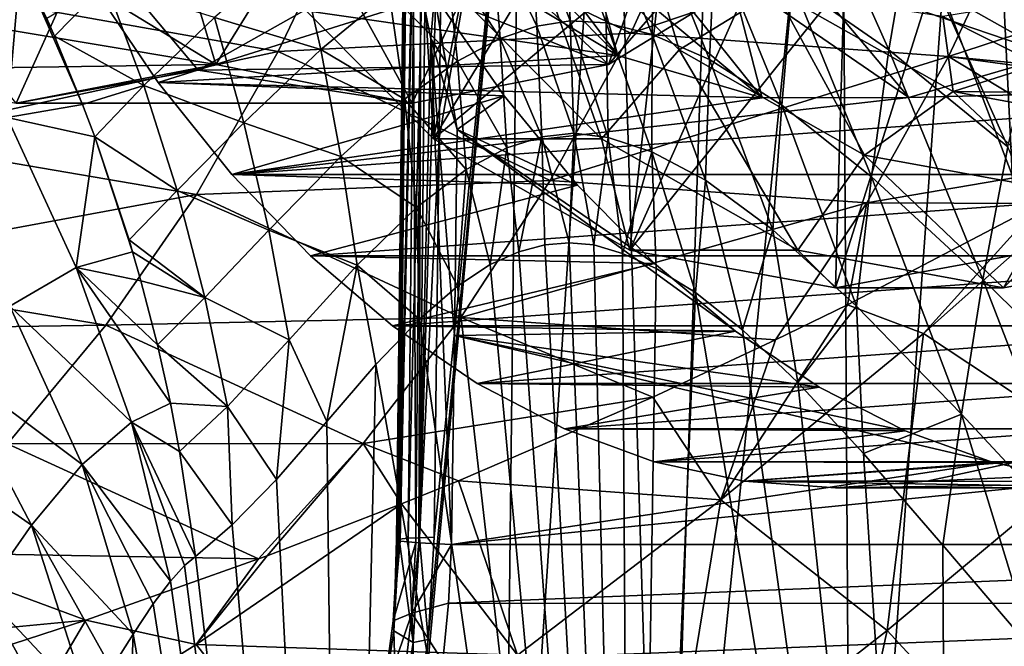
# Model space of a CAD drawing. Header units: metres. Extents: x -62 to 300, y -109 to 109.
# Tile 458 of 656: x -9.3 to -4.5, y 66.15 to 69.21. Entities that reach past the tile are written whole.
import ezdxf

# ---------------------------------------------------------------- set-up
doc = ezdxf.new("R2010")
doc.units = ezdxf.units.M
doc.layers.add('solid_500635', color=7, linetype='CONTINUOUS')

msp = doc.modelspace()

# ---------------------------------------------------------------- linework, layer by layer
at = {"layer": 'solid_500635'}
for points in [[(-5.29805, 71.743408, 6.292286), (-4.624803, 71.799828, 6.801691), (-5.245462, 63.182438, 6.577601)], [(-4.624803, 71.799828, 6.801691), (-4.206534, 63.182438, 7.28593), (-5.245462, 63.182438, 6.577601)], [(-4.624803, 71.799828, 6.801691), (-3.907289, 71.703667, 7.238971), (-4.206534, 63.182438, 7.28593)], [(-5.29805, 71.743408, 6.292286), (-5.245462, 63.182438, 6.577601), (-6.167215, 63.182438, 5.722339)], [(-5.897615, 71.549835, 5.737337), (-5.29805, 71.743408, 6.292286), (-6.167215, 63.182438, 5.722339)], [(-6.416471, 71.258446, 5.156155), (-5.897615, 71.549835, 5.737337), (-6.167215, 63.182438, 5.722339)], [(-6.416471, 71.258446, 5.156155), (-6.167215, 63.182438, 5.722339), (-6.951202, 63.182438, 4.73925)], [(-6.860651, 70.905891, 4.5567), (-6.416471, 71.258446, 5.156155), (-6.951202, 63.182438, 4.73925)], [(-6.860651, 70.905891, 4.5567), (-7.579912, 63.182438, 3.650293), (-7.310669, 66.186295, 3.985865)], [(-6.860651, 70.905891, 4.5567), (-6.951202, 63.182438, 4.73925), (-7.579912, 63.182438, 3.650293)], [(-6.860651, 70.905891, 4.5567), (-7.310669, 66.186295, 3.985865), (-7.280243, 66.684723, 4.016021)], [(-6.860651, 70.905891, 4.5567), (-7.280243, 66.684723, 4.016021), (-7.255852, 68.629829, 3.973968)], [(-6.860651, 70.905891, 4.5567), (-7.255852, 68.629829, 3.973968), (-7.237406, 70.518959, 3.942106)], [(-7.352683, 66.682556, 3.865525), (-7.237406, 70.518959, 3.942106), (-7.255852, 68.629829, 3.973968)], [(-7.314397, 70.409561, 3.781977), (-7.237406, 70.518959, 3.942106), (-7.352683, 66.682556, 3.865525)], [(-7.314397, 70.409561, 3.781977), (-7.352683, 66.682556, 3.865525), (-7.408041, 66.67997, 3.707642)], [(-7.372371, 70.280251, 3.611537), (-7.314397, 70.409561, 3.781977), (-7.408041, 66.67997, 3.707642)], [(-7.372371, 70.280251, 3.611537), (-7.408041, 66.67997, 3.707642), (-7.451977, 66.676201, 3.50316)], [(-7.41018, 70.133095, 3.431417), (-7.372371, 70.280251, 3.611537), (-7.451977, 66.676201, 3.50316)], [(-4.111558, 69.171196, 3.693), (-4.475978, 69.947578, 4.648912), (-4.810318, 70.281776, 4.690933)], [(-4.111558, 69.171196, 3.693), (-4.810318, 70.281776, 4.690933), (-4.198354, 69.317352, 3.497489)], [(-8.711362, 70.216606, -2.52917), (-9.254928, 69.542732, -2.507813), (-8.345682, 68.988037, -3.80635)], [(-7.892964, 69.71833, -3.697963), (-8.711362, 70.216606, -2.52917), (-8.345682, 68.988037, -3.80635)], [(-5.356084, 70.216621, -7.321004), (-6.43119, 68.988037, -6.540527), (-5.521945, 69.542732, -7.839065)], [(-5.356084, 70.216621, -7.321004), (-6.174502, 69.718323, -6.152181), (-6.43119, 68.988037, -6.540527)], [(-7.41018, 70.133095, 3.431417), (-7.451977, 66.676201, 3.50316), (-7.464485, 66.673683, 3.378667)], [(-7.425342, 69.973, 3.24612), (-7.41018, 70.133095, 3.431417), (-7.464485, 66.673683, 3.378667)], [(-6.909745, 69.887306, 0.84944), (-6.086613, 69.058762, -0.326114), (-6.408108, 70.142883, 0.974005)], [(-6.086613, 69.058762, -0.326114), (-5.617783, 69.347359, -0.154697), (-6.408108, 70.142883, 0.974005)], [(-7.284163, 68.626221, -0.929542), (-8.156463, 69.504257, 0.316231), (-7.000239, 70.072693, -1.24434)], [(-7.284163, 68.626221, -0.929542), (-7.000239, 70.072693, -1.24434), (-6.588937, 69.776062, -1.831741)], [(-7.425342, 69.973, 3.24612), (-7.464485, 66.673683, 3.378667), (-7.458087, 66.668129, 3.127522)], [(-7.41653, 69.803604, 3.058408), (-7.425342, 69.973, 3.24612), (-7.458087, 66.668129, 3.127522)], [(-5.466611, 69.961639, 10.318148), (-5.533273, 69.385628, 10.230018), (-5.063975, 69.060135, 10.488681)], [(-4.961458, 69.658775, 10.598411), (-5.466611, 69.961639, 10.318148), (-5.063975, 69.060135, 10.488681)], [(-7.684914, 69.794884, -15.978108), (-5.973421, 69.901672, -15.749269), (-6.322679, 69.140564, -15.352844)], [(-6.909745, 69.887306, 0.84944), (-7.337307, 69.50425, 0.889803), (-6.464998, 68.626205, -0.355983)], [(-6.909745, 69.887306, 0.84944), (-6.464998, 68.626205, -0.355983), (-6.086613, 69.058762, -0.326114)], [(-4.418908, 69.778252, -15.250735), (-6.322679, 69.140564, -15.352844), (-5.973421, 69.901672, -15.749269)], [(-7.188934, 69.842018, -2.155178), (-7.058046, 69.435966, -1.25247), (-6.385259, 69.031563, -2.213309)], [(-7.188934, 69.842018, -2.155178), (-6.385259, 69.031563, -2.213309), (-6.861228, 69.661209, -2.623184)], [(-9.621452, 69.332695, -15.814077), (-7.684914, 69.794884, -15.978108), (-8.041231, 69.050667, -15.554254)], [(-8.041231, 69.050667, -15.554254), (-7.684914, 69.794884, -15.978108), (-6.322679, 69.140564, -15.352844)], [(-7.41653, 69.803604, 3.058408), (-7.458087, 66.668129, 3.127522), (-7.446763, 66.666176, 3.045381)], [(-7.41653, 69.803604, 3.058408), (-7.446763, 66.666176, 3.045381), (-7.383004, 69.626717, 2.868764)], [(-7.284163, 68.626221, -0.929542), (-6.588937, 69.776062, -1.831741), (-6.162006, 69.562042, -2.441461)], [(-4.418908, 69.778252, -15.250735), (-4.773549, 69.026291, -14.871516), (-6.322679, 69.140564, -15.352844)], [(-2.953279, 69.623169, -14.593543), (-4.773549, 69.026291, -14.871516), (-4.418908, 69.778252, -15.250735)], [(-7.892964, 69.71833, -3.697963), (-8.345682, 68.988037, -3.80635), (-7.388436, 68.800003, -5.173439)], [(-7.892964, 69.71833, -3.697963), (-7.388436, 68.800003, -5.173439), (-7.033733, 69.550003, -4.925073)], [(-6.174502, 69.718323, -6.152181), (-7.033733, 69.550003, -4.925073), (-6.43119, 68.988037, -6.540527)], [(-6.81021, 69.704124, 9.401365), (-6.998818, 69.636574, 9.262456), (-6.780468, 69.175262, 9.396757)], [(-6.638399, 69.738312, 9.524377), (-6.81021, 69.704124, 9.401365), (-6.617829, 69.200577, 9.512219)], [(-6.81021, 69.704124, 9.401365), (-6.780468, 69.175262, 9.396757), (-6.617829, 69.200577, 9.512219)], [(-6.452177, 69.739449, 9.653485), (-6.638399, 69.738312, 9.524377), (-6.442123, 69.190887, 9.633136)], [(-6.638399, 69.738312, 9.524377), (-6.617829, 69.200577, 9.512219), (-6.442123, 69.190887, 9.633136)], [(-6.452177, 69.739449, 9.653485), (-6.442123, 69.190887, 9.633136), (-6.217313, 69.134613, 9.782266)], [(-6.212012, 69.696106, 9.813669), (-6.452177, 69.739449, 9.653485), (-6.217313, 69.134613, 9.782266)], [(-6.212012, 69.696106, 9.813669), (-6.217313, 69.134613, 9.782266), (-5.938767, 69.011536, 9.958358)], [(-5.912905, 69.58857, 10.003502), (-6.212012, 69.696106, 9.813669), (-5.938767, 69.011536, 9.958358)], [(-6.861228, 69.661209, -2.623184), (-6.385259, 69.031563, -2.213309), (-6.524581, 69.530487, -3.103969)], [(-5.147432, 69.530762, -5.070753), (-4.263041, 69.031853, -5.244151), (-4.810817, 69.661613, -5.551486)], [(-4.961458, 69.658775, 10.598411), (-5.063975, 69.060135, 10.488681), (-4.48407, 68.586761, 10.776673)], [(-4.341578, 69.211792, 10.908468), (-4.961458, 69.658775, 10.598411), (-4.48407, 68.586761, 10.776673)], [(-4.810817, 69.661613, -5.551486), (-4.263041, 69.031853, -5.244151), (-3.590305, 69.43644, -6.204917)], [(-7.383004, 69.626717, 2.868764), (-7.446763, 66.666176, 3.045381), (-7.370628, 66.658867, 2.762185)], [(-7.345302, 69.36055, 2.7392), (-7.383004, 69.626717, 2.868764), (-7.370628, 66.658867, 2.762185)], [(-6.998818, 69.636574, 9.262456), (-7.222555, 69.521675, 9.09197), (-6.958257, 69.11454, 9.266889)], [(-6.998818, 69.636574, 9.262456), (-6.958257, 69.11454, 9.266889), (-6.780468, 69.175262, 9.396757)], [(-2.953279, 69.623169, -14.593543), (-3.319655, 68.88649, -14.229798), (-4.773549, 69.026291, -14.871516)], [(-9.317855, 68.800003, -6.524432), (-9.829824, 69.425003, -6.882917), (-8.96008, 69.594398, -8.12504)], [(-8.431572, 68.960899, -7.790168), (-9.317855, 68.800003, -6.524432), (-8.96008, 69.594398, -8.12504)], [(-8.431572, 68.960899, -7.790168), (-8.96008, 69.594398, -8.12504), (-7.576001, 69.442329, -9.012055)], [(-7.947887, 69.568199, 8.539393), (-8.351625, 69.216698, 8.174606), (-7.832748, 69.060791, 8.592247)], [(-7.947887, 69.568199, 8.539393), (-7.832748, 69.060791, 8.592247), (-7.499398, 69.336212, 8.871971)], [(-6.43119, 68.988037, -6.540527), (-7.033733, 69.550003, -4.925073), (-7.388436, 68.800003, -5.173439)], [(-6.326216, 68.083557, -2.297632), (-7.284163, 68.626221, -0.929542), (-6.162006, 69.562042, -2.441461)], [(-6.326216, 68.083557, -2.297632), (-6.162006, 69.562042, -2.441461), (-5.724769, 69.4328, -3.065901)], [(-5.912905, 69.58857, 10.003502), (-5.938767, 69.011536, 9.958358), (-5.585929, 68.789406, 10.168369)], [(-5.533273, 69.385628, 10.230018), (-5.912905, 69.58857, 10.003502), (-5.585929, 68.789406, 10.168369)], [(-4.322761, 68.083557, -5.158862), (-4.839168, 69.43277, -4.33067), (-4.402001, 69.561943, -4.955009)], [(-11.059677, 69.442307, -4.03685), (-8.345682, 68.988037, -3.80635), (-9.254928, 69.542732, -2.507813)], [(-7.337307, 69.50425, 0.889803), (-8.156463, 69.504257, 0.316231), (-7.284163, 68.626221, -0.929542)], [(-7.576001, 69.442329, -9.012055), (-5.521945, 69.542732, -7.839065), (-6.43119, 68.988037, -6.540527)], [(-7.222555, 69.521675, 9.09197), (-7.499398, 69.336212, 8.871971), (-7.167713, 69.003792, 9.108517)], [(-6.464998, 68.626205, -0.355983), (-7.337307, 69.50425, 0.889803), (-7.284163, 68.626221, -0.929542)], [(-7.222555, 69.521675, 9.09197), (-7.167713, 69.003792, 9.108517), (-6.958257, 69.11454, 9.266889)], [(-6.524581, 69.530487, -3.103969), (-6.385259, 69.031563, -2.213309), (-5.681117, 68.826363, -3.218928)], [(-6.524581, 69.530487, -3.103969), (-5.681117, 68.826363, -3.218928), (-6.181675, 69.451393, -3.593702)], [(-5.490316, 69.451538, -4.58107), (-4.263041, 69.031853, -5.244151), (-5.147432, 69.530762, -5.070753)], [(-9.296726, 69.484818, 7.372569), (-9.759213, 69.434807, 6.935879), (-9.361567, 68.730034, 7.179164)], [(-9.296726, 69.484818, 7.372569), (-9.361567, 68.730034, 7.179164), (-8.994493, 68.79287, 7.543365)], [(-9.131077, 69.125412, 7.463567), (-9.296726, 69.484818, 7.372569), (-8.994493, 68.79287, 7.543365)], [(-9.131077, 69.125412, 7.463567), (-9.16934, 69.212242, 7.442046), (-9.296726, 69.484818, 7.372569)], [(-11.059677, 69.442307, -4.03685), (-10.204111, 68.960892, -5.25872), (-8.345682, 68.988037, -3.80635)], [(-6.385259, 69.031563, -2.213309), (-7.058046, 69.435966, -1.25247), (-8.966505, 69.403687, 1.473092)], [(-8.431572, 68.960899, -7.790168), (-7.576001, 69.442329, -9.012055), (-6.43119, 68.988037, -6.540527)], [(-6.326216, 68.083557, -2.297632), (-5.724769, 69.4328, -3.065901), (-5.281879, 69.389526, -3.698412)], [(-6.181675, 69.451393, -3.593702), (-5.681117, 68.826363, -3.218928), (-5.835992, 69.425003, -4.087398)], [(-5.835992, 69.425003, -4.087398), (-4.967148, 68.826462, -4.238582), (-5.490316, 69.451538, -4.58107)], [(-5.835992, 69.425003, -4.087398), (-5.681117, 68.826363, -3.218928), (-4.967148, 68.826462, -4.238582)], [(-5.490316, 69.451538, -4.58107), (-4.967148, 68.826462, -4.238582), (-4.263041, 69.031853, -5.244151)], [(-4.839168, 69.43277, -4.33067), (-5.324488, 67.900002, -3.728247), (-5.281879, 69.389526, -3.698412)], [(-4.322761, 68.083557, -5.158862), (-5.324488, 67.900002, -3.728247), (-4.839168, 69.43277, -4.33067)], [(-3.528159, 69.430176, 1.203151), (-4.800413, 69.22113, -0.336417), (-4.337029, 68.988274, -0.998196)], [(-8.88177, 69.382233, 7.733759), (-9.16934, 69.212242, 7.442046), (-9.131077, 69.125412, 7.463567)], [(-8.88177, 69.382233, 7.733759), (-9.131077, 69.125412, 7.463567), (-8.695321, 68.88501, 7.836963)], [(-8.626191, 68.900826, 0.987074), (-8.966505, 69.403687, 1.473092), (-7.278472, 69.323906, 2.549225)], [(-6.385259, 69.031563, -2.213309), (-8.966505, 69.403687, 1.473092), (-8.626191, 68.900826, 0.987074)], [(-8.88177, 69.382233, 7.733759), (-8.695321, 68.88501, 7.836963), (-8.351625, 69.216698, 8.174606)], [(-7.345302, 69.36055, 2.7392), (-7.370628, 66.658867, 2.762185), (-7.355751, 66.657814, 2.724296)], [(-7.296267, 69.112457, 2.616036), (-7.345302, 69.36055, 2.7392), (-7.355751, 66.657814, 2.724296)], [(-7.296267, 69.112457, 2.616036), (-7.278472, 69.323906, 2.549225), (-7.345302, 69.36055, 2.7392)], [(-5.324488, 67.900002, -3.728247), (-6.326216, 68.083557, -2.297632), (-5.281879, 69.389526, -3.698412)], [(-5.533273, 69.385628, 10.230018), (-5.585929, 68.789406, 10.168369), (-5.148861, 68.440575, 10.409016)], [(-5.063975, 69.060135, 10.488681), (-5.533273, 69.385628, 10.230018), (-5.148861, 68.440575, 10.409016)], [(-10.018836, 68.624413, -15.326862), (-9.621452, 69.332695, -15.814077), (-8.041231, 69.050667, -15.554254)], [(-8.626191, 68.900826, 0.987074), (-7.278472, 69.323906, 2.549225), (-6.939105, 68.835587, 2.064559)], [(-7.499398, 69.336212, 8.871971), (-7.832748, 69.060791, 8.592247), (-7.425338, 68.818825, 8.90532)], [(-7.499398, 69.336212, 8.871971), (-7.425338, 68.818825, 8.90532), (-7.167713, 69.003792, 9.108517)], [(-7.296267, 69.112457, 2.616036), (-7.225587, 69.001945, 2.473697), (-7.278472, 69.323906, 2.549225)], [(-7.168376, 68.670769, 2.391992), (-6.939105, 68.835587, 2.064559), (-7.278472, 69.323906, 2.549225)], [(-7.225587, 69.001945, 2.473697), (-7.168376, 68.670769, 2.391992), (-7.278472, 69.323906, 2.549225)], [(-6.086613, 69.058762, -0.326114), (-5.182662, 68.546692, -1.617091), (-5.617783, 69.347359, -0.154697)], [(-5.617783, 69.347359, -0.154697), (-4.749859, 68.855698, -1.394221), (-4.800413, 69.22113, -0.336417)], [(-5.182662, 68.546692, -1.617091), (-4.749859, 68.855698, -1.394221), (-5.617783, 69.347359, -0.154697)], [(-8.351625, 69.216698, 8.174606), (-8.695321, 68.88501, 7.836963), (-8.208307, 68.704567, 8.254445)], [(-8.351625, 69.216698, 8.174606), (-8.208307, 68.704567, 8.254445), (-7.832748, 69.060791, 8.592247)], [(-4.749859, 68.855698, -1.394221), (-4.337029, 68.988274, -0.998196), (-4.800413, 69.22113, -0.336417)], [(-6.780468, 69.175262, 9.396757), (-6.958257, 69.11454, 9.266889), (-6.756569, 68.63633, 9.40363)], [(-6.617829, 69.200577, 9.512219), (-6.780468, 69.175262, 9.396757), (-6.600238, 68.652771, 9.513868)], [(-6.780468, 69.175262, 9.396757), (-6.756569, 68.63633, 9.40363), (-6.600238, 68.652771, 9.513868)], [(-6.617829, 69.200577, 9.512219), (-6.600238, 68.652771, 9.513868), (-6.432092, 68.632248, 9.628971)], [(-6.442123, 69.190887, 9.633136), (-6.617829, 69.200577, 9.512219), (-6.432092, 68.632248, 9.628971)], [(-6.442123, 69.190887, 9.633136), (-6.432092, 68.632248, 9.628971), (-6.219576, 68.563042, 9.769521)], [(-6.217313, 69.134613, 9.782266), (-6.442123, 69.190887, 9.633136), (-6.219576, 68.563042, 9.769521)], [(-8.695321, 68.88501, 7.836963), (-9.131077, 69.125412, 7.463567), (-8.994493, 68.79287, 7.543365)], [(-8.041231, 69.050667, -15.554254), (-6.322679, 69.140564, -15.352844), (-6.714544, 68.422638, -14.914998)], [(-4.773549, 69.026291, -14.871516), (-6.714544, 68.422638, -14.914998), (-6.322679, 69.140564, -15.352844)], [(-6.217313, 69.134613, 9.782266), (-6.219576, 68.563042, 9.769521), (-5.9585, 68.424484, 9.934487)], [(-5.938767, 69.011536, 9.958358), (-6.217313, 69.134613, 9.782266), (-5.9585, 68.424484, 9.934487)], [(-7.296267, 69.112457, 2.616036), (-7.355751, 66.657814, 2.724296), (-7.195927, 66.648941, 2.431339)], [(-7.296267, 69.112457, 2.616036), (-7.195927, 66.648941, 2.431339), (-7.181247, 67.667412, 2.410373)], [(-7.296267, 69.112457, 2.616036), (-7.181247, 67.667412, 2.410373), (-7.168376, 68.670769, 2.391992)], [(-7.296267, 69.112457, 2.616036), (-7.168376, 68.670769, 2.391992), (-7.225587, 69.001945, 2.473697)], [(-6.958257, 69.11454, 9.266889), (-7.167713, 69.003792, 9.108517), (-6.926411, 68.582466, 9.280474)], [(-6.958257, 69.11454, 9.266889), (-6.926411, 68.582466, 9.280474), (-6.756569, 68.63633, 9.40363)], [(-10.018836, 68.624413, -15.326862), (-8.041231, 69.050667, -15.554254), (-8.439584, 68.354744, -15.088611)], [(-5.681117, 68.826363, -3.218928), (-6.385259, 69.031563, -2.213309), (-8.626191, 68.900826, 0.987074)], [(-8.439584, 68.354744, -15.088611), (-8.041231, 69.050667, -15.554254), (-6.714544, 68.422638, -14.914998)], [(-7.832748, 69.060791, 8.592247), (-8.208307, 68.704567, 8.254445), (-7.73511, 68.540276, 8.647406)], [(-7.832748, 69.060791, 8.592247), (-7.73511, 68.540276, 8.647406), (-7.425338, 68.818825, 8.90532)], [(-4.773549, 69.026291, -14.871516), (-5.171165, 68.314117, -14.453706), (-6.714544, 68.422638, -14.914998)], [(-6.086613, 69.058762, -0.326114), (-6.464998, 68.626205, -0.355983), (-5.507071, 68.083565, -1.724045)], [(-6.086613, 69.058762, -0.326114), (-5.507071, 68.083565, -1.724045), (-5.182662, 68.546692, -1.617091)], [(-3.941065, 68.523819, -14.199729), (-5.171165, 68.314117, -14.453706), (-4.773549, 69.026291, -14.871516)], [(-5.063975, 69.060135, 10.488681), (-5.148861, 68.440575, 10.409016), (-4.60526, 67.940132, 10.679147)], [(-4.48407, 68.586761, 10.776673), (-5.063975, 69.060135, 10.488681), (-4.60526, 67.940132, 10.679147)], [(-4.263041, 69.031853, -5.244151), (-4.967148, 68.826462, -4.238582), (-2.022785, 68.900826, -8.443567)], [(-3.395769, 68.840942, -14.227427), (-3.941065, 68.523819, -14.199729), (-4.773549, 69.026291, -14.871516)], [(-3.319655, 68.88649, -14.229798), (-3.395769, 68.840942, -14.227427), (-4.773549, 69.026291, -14.871516)], [(-10.204111, 68.960892, -5.25872), (-9.317855, 68.800003, -6.524432), (-8.345682, 68.988037, -3.80635)], [(-9.317855, 68.800003, -6.524432), (-7.388436, 68.800003, -5.173439), (-8.345682, 68.988037, -3.80635)], [(-8.431572, 68.960899, -7.790168), (-6.43119, 68.988037, -6.540527), (-7.388436, 68.800003, -5.173439)], [(-7.167713, 69.003792, 9.108517), (-7.425338, 68.818825, 8.90532), (-7.124537, 68.475922, 9.13188)], [(-7.167713, 69.003792, 9.108517), (-7.124537, 68.475922, 9.13188), (-6.926411, 68.582466, 9.280474)], [(-5.938767, 69.011536, 9.958358), (-5.9585, 68.424484, 9.934487), (-5.629334, 68.18322, 10.130897)], [(-5.585929, 68.789406, 10.168369), (-5.938767, 69.011536, 9.958358), (-5.629334, 68.18322, 10.130897)], [(-4.749859, 68.855698, -1.394221), (-3.861457, 68.847282, -1.677384), (-4.337029, 68.988274, -0.998196)], [(-8.431572, 68.960899, -7.790168), (-7.388436, 68.800003, -5.173439), (-9.317855, 68.800003, -6.524432)], [(-8.695321, 68.88501, 7.836963), (-8.994493, 68.79287, 7.543365), (-8.935274, 68.635757, 7.579669)], [(-8.695321, 68.88501, 7.836963), (-8.935274, 68.635757, 7.579669), (-8.53377, 68.374565, 7.937144)], [(-8.695321, 68.88501, 7.836963), (-8.53377, 68.374565, 7.937144), (-8.208307, 68.704567, 8.254445)], [(-8.266335, 68.452553, 0.473147), (-8.626191, 68.900826, 0.987074), (-6.939105, 68.835587, 2.064559)], [(-5.681117, 68.826363, -3.218928), (-8.626191, 68.900826, 0.987074), (-8.266335, 68.452553, 0.473147)], [(-2.022785, 68.900826, -8.443567), (-8.266335, 68.452553, 0.473147), (-2.382641, 68.452553, -7.92964)], [(-4.967148, 68.826462, -4.238582), (-8.266335, 68.452553, 0.473147), (-2.022785, 68.900826, -8.443567)], [(-8.266335, 68.452553, 0.473147), (-6.939105, 68.835587, 2.064559), (-6.582058, 68.400742, 1.554643)], [(-7.168376, 68.670769, 2.391992), (-6.582058, 68.400742, 1.554643), (-6.939105, 68.835587, 2.064559)], [(-5.182662, 68.546692, -1.617091), (-4.237398, 68.373474, -2.967067), (-4.749859, 68.855698, -1.394221)], [(-4.749859, 68.855698, -1.394221), (-3.842269, 68.689392, -2.690393), (-3.861457, 68.847282, -1.677384)], [(-4.237398, 68.373474, -2.967067), (-3.842269, 68.689392, -2.690393), (-4.749859, 68.855698, -1.394221)], [(-8.935274, 68.635757, 7.579669), (-8.994493, 68.79287, 7.543365), (-9.361567, 68.730034, 7.179164)], [(-4.967148, 68.826462, -4.238582), (-5.681117, 68.826363, -3.218928), (-8.266335, 68.452553, 0.473147)], [(-7.425338, 68.818825, 8.90532), (-7.73511, 68.540276, 8.647406), (-7.366086, 68.29158, 8.943153)], [(-7.425338, 68.818825, 8.90532), (-7.366086, 68.29158, 8.943153), (-7.124537, 68.475922, 9.13188)], [(-5.585929, 68.789406, 10.168369), (-5.629334, 68.18322, 10.130897), (-5.221294, 67.811165, 10.356914)], [(-5.148861, 68.440575, 10.409016), (-5.585929, 68.789406, 10.168369), (-5.221294, 67.811165, 10.356914)], [(-9.361567, 68.730034, 7.179164), (-9.349696, 67.811096, 7.071242), (-9.026545, 67.998436, 7.417195)], [(-8.935274, 68.635757, 7.579669), (-9.361567, 68.730034, 7.179164), (-9.026545, 67.998436, 7.417195)], [(-8.208307, 68.704567, 8.254445), (-8.53377, 68.374565, 7.937144), (-8.086577, 68.18029, 8.334082)], [(-8.208307, 68.704567, 8.254445), (-8.086577, 68.18029, 8.334082), (-7.73511, 68.540276, 8.647406)], [(-7.168376, 68.670769, 2.391992), (-7.181247, 67.667412, 2.410373), (-5.811868, 67.689049, 0.454697)], [(-7.168376, 68.670769, 2.391992), (-6.206816, 68.018951, 1.018741), (-6.582058, 68.400742, 1.554643)], [(-7.168376, 68.670769, 2.391992), (-5.811868, 67.689049, 0.454697), (-6.206816, 68.018951, 1.018741)], [(-6.600238, 68.652771, 9.513868), (-6.756569, 68.63633, 9.40363), (-6.622525, 68.118683, 9.503726)], [(-6.600238, 68.652771, 9.513868), (-6.622525, 68.118683, 9.503726), (-6.501618, 68.109116, 9.587082)], [(-6.432092, 68.632248, 9.628971), (-6.600238, 68.652771, 9.513868), (-6.501618, 68.109116, 9.587082)], [(-10.018836, 68.624413, -15.326862), (-8.439584, 68.354744, -15.088611), (-10.463777, 67.981903, -14.802925)], [(-8.935274, 68.635757, 7.579669), (-9.026545, 67.998436, 7.417195), (-8.750525, 68.075554, 7.702198)], [(-8.768019, 68.1343, 7.689841), (-8.935274, 68.635757, 7.579669), (-8.750525, 68.075554, 7.702198)], [(-8.53377, 68.374565, 7.937144), (-8.935274, 68.635757, 7.579669), (-8.768019, 68.1343, 7.689841)], [(-7.352683, 66.682556, 3.865525), (-7.255852, 68.629829, 3.973968), (-7.280243, 66.684723, 4.016021)], [(-6.464998, 68.626205, -0.355983), (-7.284163, 68.626221, -0.929542), (-6.326216, 68.083557, -2.297632)], [(-6.756569, 68.63633, 9.40363), (-6.926411, 68.582466, 9.280474), (-6.867696, 68.075493, 9.329196)], [(-6.756569, 68.63633, 9.40363), (-6.867696, 68.075493, 9.329196), (-6.740637, 68.109756, 9.420546)], [(-6.756569, 68.63633, 9.40363), (-6.740637, 68.109756, 9.420546), (-6.622525, 68.118683, 9.503726)], [(-6.432092, 68.632248, 9.628971), (-6.501618, 68.109116, 9.587082), (-6.362245, 68.067024, 9.681168)], [(-5.507071, 68.083565, -1.724045), (-6.464998, 68.626205, -0.355983), (-6.326216, 68.083557, -2.297632)], [(-6.219576, 68.563042, 9.769521), (-6.432092, 68.632248, 9.628971), (-6.362245, 68.067024, 9.681168)], [(-6.926411, 68.582466, 9.280474), (-7.124537, 68.475922, 9.13188), (-7.007033, 68.013771, 9.226598)], [(-6.926411, 68.582466, 9.280474), (-7.007033, 68.013771, 9.226598), (-6.867696, 68.075493, 9.329196)], [(-6.219576, 68.563042, 9.769521), (-6.362245, 68.067024, 9.681168), (-6.198453, 67.993736, 9.788637)], [(-6.219576, 68.563042, 9.769521), (-6.198453, 67.993736, 9.788637), (-6.005927, 67.876389, 9.910796)], [(-5.9585, 68.424484, 9.934487), (-6.219576, 68.563042, 9.769521), (-6.005927, 67.876389, 9.910796)], [(-5.182662, 68.546692, -1.617091), (-5.507071, 68.083565, -1.724045), (-4.505336, 67.900002, -3.15467)], [(-5.182662, 68.546692, -1.617091), (-4.505336, 67.900002, -3.15467), (-4.237398, 68.373474, -2.967067)], [(-4.48407, 68.586761, 10.776673), (-4.60526, 67.940132, 10.679147), (-3.958698, 67.308769, 10.959687)], [(-7.73511, 68.540276, 8.647406), (-8.086577, 68.18029, 8.334082), (-7.655778, 68.010124, 8.704678)], [(-7.73511, 68.540276, 8.647406), (-7.655778, 68.010124, 8.704678), (-7.366086, 68.29158, 8.943153)], [(-3.941065, 68.523819, -14.199729), (-4.323646, 68.310287, -14.168866), (-5.171165, 68.314117, -14.453706)], [(-4.895902, 67.677277, -13.829997), (-4.323646, 68.310287, -14.168866), (-3.941065, 68.523819, -14.199729)], [(-4.895902, 67.677277, -13.829997), (-3.941065, 68.523819, -14.199729), (-4.026338, 67.102127, -13.202159)], [(-7.883883, 68.055847, -0.073053), (-8.266335, 68.452553, 0.473147), (-6.582058, 68.400742, 1.554643)], [(-2.382641, 68.452553, -7.92964), (-8.266335, 68.452553, 0.473147), (-7.883883, 68.055847, -0.073053)], [(-2.382641, 68.452553, -7.92964), (-7.883883, 68.055847, -0.073053), (-2.765094, 68.055847, -7.38344)], [(-7.124537, 68.475922, 9.13188), (-7.366086, 68.29158, 8.943153), (-7.166256, 67.907837, 9.10629)], [(-7.124537, 68.475922, 9.13188), (-7.166256, 67.907837, 9.10629), (-7.007033, 68.013771, 9.226598)], [(-8.439584, 68.354744, -15.088611), (-6.714544, 68.422638, -14.914998), (-7.150749, 67.755821, -14.441907)], [(-7.883883, 68.055847, -0.073053), (-6.582058, 68.400742, 1.554643), (-6.206816, 68.018951, 1.018741)], [(-5.171165, 68.314117, -14.453706), (-7.150749, 67.755821, -14.441907), (-6.714544, 68.422638, -14.914998)], [(-5.9585, 68.424484, 9.934487), (-6.005927, 67.876389, 9.910796), (-5.778294, 67.694954, 10.049664)], [(-5.629334, 68.18322, 10.130897), (-5.9585, 68.424484, 9.934487), (-5.778294, 67.694954, 10.049664)], [(-5.148861, 68.440575, 10.409016), (-5.221294, 67.811165, 10.356914), (-4.710645, 67.283775, 10.613259)], [(-4.60526, 67.940132, 10.679147), (-5.148861, 68.440575, 10.409016), (-4.710645, 67.283775, 10.613259)], [(-8.881222, 67.718361, -14.590414), (-10.463777, 67.981903, -14.802925), (-8.439584, 68.354744, -15.088611)], [(-8.881222, 67.718361, -14.590414), (-8.439584, 68.354744, -15.088611), (-7.150749, 67.755821, -14.441907)], [(-8.53377, 68.374565, 7.937144), (-8.768019, 68.1343, 7.689841), (-8.397831, 67.852943, 8.034293)], [(-8.53377, 68.374565, 7.937144), (-8.397831, 67.852943, 8.034293), (-8.086577, 68.18029, 8.334082)], [(-4.237398, 68.373474, -2.967067), (-4.505336, 67.900002, -3.15467), (-3.503602, 68.083565, -4.585296)], [(-5.171165, 68.314117, -14.453706), (-5.61635, 67.646156, -14.001331), (-7.150749, 67.755821, -14.441907)], [(-5.265729, 67.817764, -14.056275), (-5.61635, 67.646156, -14.001331), (-5.171165, 68.314117, -14.453706)], [(-4.323646, 68.310287, -14.168866), (-5.265729, 67.817764, -14.056275), (-5.171165, 68.314117, -14.453706)], [(-4.895902, 67.677277, -13.829997), (-5.265729, 67.817764, -14.056275), (-4.323646, 68.310287, -14.168866)], [(-7.366086, 68.29158, 8.943153), (-7.655778, 68.010124, 8.704678), (-7.351802, 67.747322, 8.961554)], [(-7.366086, 68.29158, 8.943153), (-7.351802, 67.747322, 8.961554), (-7.166256, 67.907837, 9.10629)], [(-8.086577, 68.18029, 8.334082), (-8.397831, 67.852943, 8.034293), (-7.987098, 67.64669, 8.413307)], [(-8.086577, 68.18029, 8.334082), (-7.987098, 67.64669, 8.413307), (-7.655778, 68.010124, 8.704678)], [(-5.629334, 68.18322, 10.130897), (-5.778294, 67.694954, 10.049664), (-5.507585, 67.438461, 10.206893)], [(-5.221294, 67.811165, 10.356914), (-5.629334, 68.18322, 10.130897), (-5.507585, 67.438461, 10.206893)], [(-8.397831, 67.852943, 8.034293), (-8.768019, 68.1343, 7.689841), (-8.750525, 68.075554, 7.702198)], [(-6.315793, 60.500088, 9.981334), (-6.740637, 68.109756, 9.420546), (-6.867696, 68.075493, 9.329196)], [(-6.315793, 60.500088, 9.981334), (-6.622525, 68.118683, 9.503726), (-6.740637, 68.109756, 9.420546)], [(-6.315793, 60.500088, 9.981334), (-6.501618, 68.109116, 9.587082), (-6.622525, 68.118683, 9.503726)], [(-8.709922, 67.933243, 7.73167), (-8.750525, 68.075554, 7.702198), (-9.026545, 67.998436, 7.417195)], [(-8.397831, 67.852943, 8.034293), (-8.750525, 68.075554, 7.702198), (-8.709922, 67.933243, 7.73167)], [(-6.315793, 60.500088, 9.981334), (-6.867696, 68.075493, 9.329196), (-7.007033, 68.013771, 9.226598)], [(-6.315793, 60.500088, 9.981334), (-6.362245, 68.067024, 9.681168), (-6.501618, 68.109116, 9.587082)], [(-6.315793, 60.500088, 9.981334), (-6.198453, 67.993736, 9.788637), (-6.362245, 68.067024, 9.681168)], [(-5.507071, 68.083565, -1.724045), (-6.326216, 68.083557, -2.297632), (-5.324488, 67.900002, -3.728247)], [(-5.507071, 68.083565, -1.724045), (-5.324488, 67.900002, -3.728247), (-4.505336, 67.900002, -3.15467)], [(-4.322761, 68.083557, -5.158862), (-4.505336, 67.900002, -3.15467), (-5.324488, 67.900002, -3.728247)], [(-3.503602, 68.083565, -4.585296), (-4.505336, 67.900002, -3.15467), (-4.322761, 68.083557, -5.158862)], [(-7.483323, 67.714073, -0.645111), (-7.883883, 68.055847, -0.073053), (-6.206816, 68.018951, 1.018741)], [(-2.765094, 68.055847, -7.38344), (-7.883883, 68.055847, -0.073053), (-7.483323, 67.714073, -0.645111)], [(-2.765094, 68.055847, -7.38344), (-7.483323, 67.714073, -0.645111), (-3.165653, 67.714073, -6.811382)], [(-7.483323, 67.714073, -0.645111), (-6.206816, 68.018951, 1.018741), (-5.811868, 67.689049, 0.454697)], [(-6.315793, 60.500088, 9.981334), (-7.007033, 68.013771, 9.226598), (-7.166256, 67.907837, 9.10629)], [(-8.881222, 67.718361, -14.590414), (-10.518647, 67.694168, -14.549536), (-10.463777, 67.981903, -14.802925)], [(-9.026545, 67.998436, 7.417195), (-9.349696, 67.811096, 7.071242), (-8.75627, 67.245598, 7.647369)], [(-9.026545, 67.998436, 7.417195), (-8.75627, 67.245598, 7.647369), (-8.566528, 67.337906, 7.848021)], [(-8.629889, 67.622749, 7.793728), (-9.026545, 67.998436, 7.417195), (-8.566528, 67.337906, 7.848021)], [(-8.629889, 67.622749, 7.793728), (-8.709922, 67.933243, 7.73167), (-9.026545, 67.998436, 7.417195)], [(-7.655778, 68.010124, 8.704678), (-7.987098, 67.64669, 8.413307), (-7.804467, 67.248367, 8.58505)], [(-7.655778, 68.010124, 8.704678), (-7.804467, 67.248367, 8.58505), (-7.564467, 67.526558, 8.789084)], [(-7.655778, 68.010124, 8.704678), (-7.564467, 67.526558, 8.789084), (-7.351802, 67.747322, 8.961554)], [(-6.315793, 60.500088, 9.981334), (-6.005927, 67.876389, 9.910796), (-6.198453, 67.993736, 9.788637)], [(-8.397831, 67.852943, 8.034293), (-8.709922, 67.933243, 7.73167), (-8.629889, 67.622749, 7.793728)], [(-4.60526, 67.940132, 10.679147), (-4.710645, 67.283775, 10.613259), (-4.095629, 66.624733, 10.884167)], [(-3.958698, 67.308769, 10.959687), (-4.60526, 67.940132, 10.679147), (-4.095629, 66.624733, 10.884167)], [(-6.315793, 60.500088, 9.981334), (-7.166256, 67.907837, 9.10629), (-7.351802, 67.747322, 8.961554)], [(-6.315793, 60.500088, 9.981334), (-4.767961, 60.500088, 10.80661), (-6.005927, 67.876389, 9.910796)], [(-4.767961, 60.500088, 10.80661), (-5.778294, 67.694954, 10.049664), (-6.005927, 67.876389, 9.910796)], [(-8.397831, 67.852943, 8.034293), (-8.629889, 67.622749, 7.793728), (-8.288092, 67.322388, 8.128086)], [(-8.397831, 67.852943, 8.034293), (-8.288092, 67.322388, 8.128086), (-7.987098, 67.64669, 8.413307)], [(-9.349696, 67.811096, 7.071242), (-9.659389, 67.534615, 6.719217), (-8.995954, 67.039513, 7.384808)], [(-9.349696, 67.811096, 7.071242), (-8.995954, 67.039513, 7.384808), (-8.75627, 67.245598, 7.647369)], [(-5.88249, 66.867134, -13.37269), (-5.61635, 67.646156, -14.001331), (-5.265729, 67.817764, -14.056275)], [(-4.895902, 67.677277, -13.829997), (-5.88249, 66.867134, -13.37269), (-5.265729, 67.817764, -14.056275)], [(-5.221294, 67.811165, 10.356914), (-5.507585, 67.438461, 10.206893), (-5.187737, 67.093445, 10.381817)], [(-4.710645, 67.283775, 10.613259), (-5.221294, 67.811165, 10.356914), (-5.187737, 67.093445, 10.381817)], [(-8.881222, 67.718361, -14.590414), (-7.150749, 67.755821, -14.441907), (-7.626663, 67.142281, -13.934902)], [(-6.215033, 67.367218, -13.891252), (-7.626663, 67.142281, -13.934902), (-7.150749, 67.755821, -14.441907)], [(-6.315793, 60.500088, 9.981334), (-7.351802, 67.747322, 8.961554), (-7.564467, 67.526558, 8.789084)], [(-5.61635, 67.646156, -14.001331), (-6.215033, 67.367218, -13.891252), (-7.150749, 67.755821, -14.441907)], [(-9.360154, 67.139107, -14.058477), (-10.518647, 67.694168, -14.549536), (-8.881222, 67.718361, -14.590414)], [(-9.360154, 67.139107, -14.058477), (-8.881222, 67.718361, -14.590414), (-7.626663, 67.142281, -13.934902)], [(-7.071467, 67.433716, -1.233302), (-7.483323, 67.714073, -0.645111), (-5.811868, 67.689049, 0.454697)], [(-3.165653, 67.714073, -6.811382), (-7.483323, 67.714073, -0.645111), (-7.071467, 67.433716, -1.233302)], [(-7.181247, 67.667412, 2.410373), (-5.403737, 67.416107, -0.128174), (-5.811868, 67.689049, 0.454697)], [(-3.165653, 67.714073, -6.811382), (-7.071467, 67.433716, -1.233302), (-3.577509, 67.433716, -6.223191)], [(-7.071467, 67.433716, -1.233302), (-5.811868, 67.689049, 0.454697), (-5.403737, 67.416107, -0.128174)], [(-4.767961, 60.500088, 10.80661), (-5.507585, 67.438461, 10.206893), (-5.778294, 67.694954, 10.049664)], [(-7.987098, 67.64669, 8.413307), (-8.288092, 67.322388, 8.128086), (-8.049754, 66.96627, 8.36448)], [(-7.987098, 67.64669, 8.413307), (-8.049754, 66.96627, 8.36448), (-7.804467, 67.248367, 8.58505)], [(-7.181247, 67.667412, 2.410373), (-7.195927, 66.648941, 2.431339), (-4.555907, 67.048706, -1.339001)], [(-7.181247, 67.667412, 2.410373), (-4.985218, 67.203018, -0.725881), (-5.403737, 67.416107, -0.128174)], [(-7.181247, 67.667412, 2.410373), (-4.555907, 67.048706, -1.339001), (-4.985218, 67.203018, -0.725881)], [(-5.88249, 66.867134, -13.37269), (-6.215033, 67.367218, -13.891252), (-5.61635, 67.646156, -14.001331)], [(-4.895902, 67.677277, -13.829997), (-5.072317, 66.230553, -12.796485), (-5.88249, 66.867134, -13.37269)], [(-4.895902, 67.677277, -13.829997), (-4.026338, 67.102127, -13.202159), (-5.072317, 66.230553, -12.796485)], [(-8.288092, 67.322388, 8.128086), (-8.629889, 67.622749, 7.793728), (-8.566528, 67.337906, 7.848021)], [(-9.659389, 67.534615, 6.719217), (-9.931173, 67.222443, 6.386352), (-9.243991, 66.743126, 7.09858)], [(-9.659389, 67.534615, 6.719217), (-9.243991, 66.743126, 7.09858), (-8.995954, 67.039513, 7.384808)], [(-7.724338, 60.500088, 8.935931), (-7.564467, 67.526558, 8.789084), (-7.804467, 67.248367, 8.58505)], [(-7.724338, 60.500088, 8.935931), (-6.315793, 60.500088, 9.981334), (-7.564467, 67.526558, 8.789084)], [(-4.767961, 60.500088, 10.80661), (-5.187737, 67.093445, 10.381817), (-5.507585, 67.438461, 10.206893)], [(-6.644589, 67.212662, -1.842947), (-7.071467, 67.433716, -1.233302), (-5.403737, 67.416107, -0.128174)], [(-3.577509, 67.433716, -6.223191), (-7.071467, 67.433716, -1.233302), (-6.644589, 67.212662, -1.842947)], [(-3.577509, 67.433716, -6.223191), (-6.644589, 67.212662, -1.842947), (-4.004387, 67.212662, -5.613547)], [(-6.644589, 67.212662, -1.842947), (-5.403737, 67.416107, -0.128174), (-4.985218, 67.203018, -0.725881)], [(-6.215033, 67.367218, -13.891252), (-7.161883, 66.959404, -13.673417), (-7.626663, 67.142281, -13.934902)], [(-5.88249, 66.867134, -13.37269), (-7.161883, 66.959404, -13.673417), (-6.215033, 67.367218, -13.891252)], [(-8.521314, 67.102821, 7.890969), (-8.566528, 67.337906, 7.848021), (-8.75627, 67.245598, 7.647369)], [(-8.288092, 67.322388, 8.128086), (-8.566528, 67.337906, 7.848021), (-8.521314, 67.102821, 7.890969)], [(-8.288092, 67.322388, 8.128086), (-8.521314, 67.102821, 7.890969), (-8.264602, 66.745224, 8.159686)], [(-8.288092, 67.322388, 8.128086), (-8.264602, 66.745224, 8.159686), (-8.049754, 66.96627, 8.36448)], [(-8.75627, 67.245598, 7.647369), (-8.995954, 67.039513, 7.384808), (-8.565719, 66.470436, 7.852841)], [(-8.75627, 67.245598, 7.647369), (-8.496992, 66.547394, 7.924396), (-8.444633, 66.591751, 7.9786)], [(-8.521314, 67.102821, 7.890969), (-8.75627, 67.245598, 7.647369), (-8.444633, 66.591751, 7.9786)], [(-8.75627, 67.245598, 7.647369), (-8.565719, 66.470436, 7.852841), (-8.496992, 66.547394, 7.924396)], [(-7.724338, 60.500088, 8.935931), (-7.804467, 67.248367, 8.58505), (-8.049754, 66.96627, 8.36448)], [(-4.710645, 67.283775, 10.613259), (-5.187737, 67.093445, 10.381817), (-4.801365, 66.646637, 10.577615)], [(-4.710645, 67.283775, 10.613259), (-4.801365, 66.646637, 10.577615), (-4.352291, 66.121452, 10.784197)], [(-4.095629, 66.624733, 10.884167), (-4.710645, 67.283775, 10.613259), (-4.352291, 66.121452, 10.784197)], [(-9.931173, 67.222443, 6.386352), (-9.47671, 66.41256, 6.81295), (-9.243991, 66.743126, 7.09858)], [(-6.208347, 67.05278, -2.465966), (-6.644589, 67.212662, -1.842947), (-4.985218, 67.203018, -0.725881)], [(-4.004387, 67.212662, -5.613547), (-6.644589, 67.212662, -1.842947), (-6.208347, 67.05278, -2.465966)], [(-4.004387, 67.212662, -5.613547), (-6.208347, 67.05278, -2.465966), (-4.440629, 67.05278, -4.990528)], [(-6.208347, 67.05278, -2.465966), (-4.985218, 67.203018, -0.725881), (-4.555907, 67.048706, -1.339001)], [(-9.870307, 66.611267, -13.48682), (-9.360154, 67.139107, -14.058477), (-8.136663, 66.579247, -13.39016)], [(-9.360154, 67.139107, -14.058477), (-7.626663, 67.142281, -13.934902), (-8.136663, 66.579247, -13.39016)], [(-8.521314, 67.102821, 7.890969), (-8.444633, 66.591751, 7.9786), (-8.264602, 66.745224, 8.159686)], [(-8.094081, 66.595024, -13.403814), (-8.136663, 66.579247, -13.39016), (-7.626663, 67.142281, -13.934902)], [(-7.439324, 66.847183, -13.599019), (-8.094081, 66.595024, -13.403814), (-7.626663, 67.142281, -13.934902)], [(-7.161883, 66.959404, -13.673417), (-7.439324, 66.847183, -13.599019), (-7.626663, 67.142281, -13.934902)], [(-5.072317, 66.230553, -12.796485), (-4.026338, 67.102127, -13.202159), (-4.341239, 65.438225, -12.299752)], [(-4.767961, 60.500088, 10.80661), (-4.801365, 66.646637, 10.577615), (-5.187737, 67.093445, 10.381817)], [(-8.995954, 67.039513, 7.384808), (-9.243991, 66.743126, 7.09858), (-8.748509, 66.213219, 7.658388)], [(-8.995954, 67.039513, 7.384808), (-8.748509, 66.213219, 7.658388), (-8.649849, 66.360168, 7.76415)], [(-8.995954, 67.039513, 7.384808), (-8.649849, 66.360168, 7.76415), (-8.565719, 66.470436, 7.852841)], [(-7.195927, 66.648941, 2.431339), (-4.123497, 66.956123, -1.956547), (-4.555907, 67.048706, -1.339001)], [(-5.769679, 66.957397, -3.092448), (-6.208347, 67.05278, -2.465966), (-4.555907, 67.048706, -1.339001)], [(-4.440629, 67.05278, -4.990528), (-6.208347, 67.05278, -2.465966), (-5.769679, 66.957397, -3.092448)], [(-4.440629, 67.05278, -4.990528), (-5.769679, 66.957397, -3.092448), (-4.879297, 66.957397, -4.364045)], [(-5.769679, 66.957397, -3.092448), (-4.555907, 67.048706, -1.339001), (-4.123497, 66.956123, -1.956547)], [(-4.440629, 67.05278, -4.990528), (-4.879297, 66.957397, -4.364045), (-2.816463, 67.048706, -3.823184)], [(-4.879297, 66.957397, -4.364045), (-3.248873, 66.956123, -3.205639), (-2.816463, 67.048706, -3.823184)], [(-7.724338, 60.500088, 8.935931), (-8.049754, 66.96627, 8.36448), (-8.264602, 66.745224, 8.159686)], [(-6.874969, 66.109734, -12.835752), (-7.439324, 66.847183, -13.599019), (-7.161883, 66.959404, -13.673417)], [(-5.88249, 66.867134, -13.37269), (-6.874969, 66.109734, -12.835752), (-7.161883, 66.959404, -13.673417)], [(-7.195927, 66.648941, 2.431339), (-0.176441, 66.648949, -7.593526), (-4.123497, 66.956123, -1.956547)], [(-5.769679, 66.957397, -3.092448), (-4.123497, 66.956123, -1.956547), (-3.686185, 66.925423, -2.581093)], [(-5.324488, 66.925743, -3.728247), (-5.769679, 66.957397, -3.092448), (-3.686185, 66.925423, -2.581093)], [(-4.879297, 66.957397, -4.364045), (-5.769679, 66.957397, -3.092448), (-5.324488, 66.925743, -3.728247)], [(-4.879297, 66.957397, -4.364045), (-5.324488, 66.925743, -3.728247), (-3.248873, 66.956123, -3.205639)], [(-5.324488, 66.925743, -3.728247), (-3.686185, 66.925423, -2.581093), (-3.248873, 66.956123, -3.205639)], [(-5.88249, 66.867134, -13.37269), (-6.121468, 65.409584, -12.296819), (-6.874969, 66.109734, -12.835752)], [(-5.88249, 66.867134, -13.37269), (-5.072317, 66.230553, -12.796485), (-6.121468, 65.409584, -12.296819)], [(-8.440169, 66.162415, -12.939765), (-8.094081, 66.595024, -13.403814), (-7.439324, 66.847183, -13.599019)], [(-6.874969, 66.109734, -12.835752), (-8.440169, 66.162415, -12.939765), (-7.439324, 66.847183, -13.599019)], [(-9.243991, 66.743126, 7.09858), (-9.47671, 66.41256, 6.81295), (-8.96075, 65.864525, 7.422946)], [(-9.243991, 66.743126, 7.09858), (-8.96075, 65.864525, 7.422946), (-8.853005, 66.045822, 7.543905)], [(-9.243991, 66.743126, 7.09858), (-8.853005, 66.045822, 7.543905), (-8.748509, 66.213219, 7.658388)], [(-7.724338, 60.500088, 8.935931), (-8.264602, 66.745224, 8.159686), (-8.444633, 66.591751, 7.9786)], [(-7.464485, 66.673683, 3.378667), (-7.451977, 66.676201, 3.50316), (-7.477995, 66.228348, 3.476658)], [(-7.382906, 66.172119, 3.835835), (-7.477995, 66.228348, 3.476658), (-7.451977, 66.676201, 3.50316)], [(-7.464485, 66.673683, 3.378667), (-7.477995, 66.228348, 3.476658), (-7.458087, 66.668129, 3.127522)], [(-7.408041, 66.67997, 3.707642), (-7.382906, 66.172119, 3.835835), (-7.451977, 66.676201, 3.50316)], [(-7.408041, 66.67997, 3.707642), (-7.352683, 66.682556, 3.865525), (-7.382906, 66.172119, 3.835835)], [(-7.352683, 66.682556, 3.865525), (-7.310669, 66.186295, 3.985865), (-7.382906, 66.172119, 3.835835)], [(-7.352683, 66.682556, 3.865525), (-7.280243, 66.684723, 4.016021), (-7.310669, 66.186295, 3.985865)], [(-7.446763, 66.666176, 3.045381), (-7.458087, 66.668129, 3.127522), (-7.480205, 66.277092, 3.104057)], [(-7.477995, 66.228348, 3.476658), (-7.480205, 66.277092, 3.104057), (-7.458087, 66.668129, 3.127522)], [(-7.446763, 66.666176, 3.045381), (-7.480205, 66.277092, 3.104057), (-7.370628, 66.658867, 2.762185)], [(-7.480205, 66.277092, 3.104057), (-7.389398, 66.315285, 2.741418), (-7.370628, 66.658867, 2.762185)], [(-7.355751, 66.657814, 2.724296), (-7.370628, 66.658867, 2.762185), (-7.389398, 66.315285, 2.741418)], [(-7.355751, 66.657814, 2.724296), (-7.389398, 66.315285, 2.741418), (-7.195927, 66.648941, 2.431339)], [(-7.389398, 66.315285, 2.741418), (-7.210644, 66.363174, 2.416561), (-7.195927, 66.648941, 2.431339)], [(-7.210644, 66.363174, 2.416561), (-0.176441, 66.648949, -7.593526), (-7.195927, 66.648941, 2.431339)], [(-0.195588, 66.361847, -7.602313), (-0.176441, 66.648949, -7.593526), (-7.210644, 66.363174, 2.416561)], [(-4.767961, 60.500088, 10.80661), (-4.352291, 66.121452, 10.784197), (-4.801365, 66.646637, 10.577615)], [(-10.412864, 66.144684, -12.884822), (-9.870307, 66.611267, -13.48682), (-8.979213, 66.280479, -13.092481)], [(-9.870307, 66.611267, -13.48682), (-8.136663, 66.579247, -13.39016), (-8.979213, 66.280479, -13.092481)], [(-8.440169, 66.162415, -12.939765), (-8.979213, 66.280479, -13.092481), (-8.136663, 66.579247, -13.39016)], [(-8.496992, 66.547394, 7.924396), (-7.724338, 60.500088, 8.935931), (-8.444633, 66.591751, 7.9786)], [(-8.440169, 66.162415, -12.939765), (-8.136663, 66.579247, -13.39016), (-8.094081, 66.595024, -13.403814)], [(-8.496992, 66.547394, 7.924396), (-8.565719, 66.470436, 7.852841), (-7.724338, 60.500088, 8.935931)], [(-8.565719, 66.470436, 7.852841), (-8.649849, 66.360168, 7.76415), (-7.724338, 60.500088, 8.935931)], [(-9.47671, 66.41256, 6.81295), (-9.701985, 66.062241, 6.517347), (-9.179608, 65.483383, 7.166967)], [(-9.47671, 66.41256, 6.81295), (-9.179608, 65.483383, 7.166967), (-9.069475, 65.675964, 7.297616)], [(-9.47671, 66.41256, 6.81295), (-9.069475, 65.675964, 7.297616), (-8.96075, 65.864525, 7.422946)], [(-8.649849, 66.360168, 7.76415), (-8.748509, 66.213219, 7.658388), (-7.724338, 60.500088, 8.935931)], [(-7.389398, 66.315285, 2.741418), (-7.23799, 66.079895, 2.347255), (-7.210644, 66.363174, 2.416561)], [(-0.195588, 66.361847, -7.602313), (-7.210644, 66.363174, 2.416561), (-7.23799, 66.079895, 2.347255)], [(-0.270531, 66.077995, -7.604293), (-0.195588, 66.361847, -7.602313), (-7.23799, 66.079895, 2.347255)], [(-7.531403, 65.898117, 3.003884), (-7.429041, 65.982819, 2.652374), (-7.389398, 66.315285, 2.741418)], [(-7.480205, 66.277092, 3.104057), (-7.531403, 65.898117, 3.003884), (-7.389398, 66.315285, 2.741418)], [(-7.389398, 66.315285, 2.741418), (-7.429041, 65.982819, 2.652374), (-7.23799, 66.079895, 2.347255)], [(-10.412864, 66.144684, -12.884822), (-8.979213, 66.280479, -13.092481), (-9.768868, 66.024422, -12.764465)], [(-9.408201, 65.55571, -12.211992), (-9.768868, 66.024422, -12.764465), (-8.979213, 66.280479, -13.092481)], [(-8.440169, 66.162415, -12.939765), (-9.408201, 65.55571, -12.211992), (-8.979213, 66.280479, -13.092481)], [(-7.54214, 65.793922, 3.364774), (-7.531403, 65.898117, 3.003884), (-7.480205, 66.277092, 3.104057)], [(-7.477995, 66.228348, 3.476658), (-7.54214, 65.793922, 3.364774), (-7.480205, 66.277092, 3.104057)], [(-8.748509, 66.213219, 7.658388), (-8.962532, 60.500088, 7.693457), (-7.724338, 60.500088, 8.935931)], [(-8.748509, 66.213219, 7.658388), (-8.853005, 66.045822, 7.543905), (-8.962532, 60.500088, 7.693457)], [(-7.460577, 65.676788, 3.712394), (-7.54214, 65.793922, 3.364774), (-7.477995, 66.228348, 3.476658)], [(-7.382906, 66.172119, 3.835835), (-7.460577, 65.676788, 3.712394), (-7.477995, 66.228348, 3.476658)], [(-6.121468, 65.409584, -12.296819), (-5.072317, 66.230553, -12.796485), (-5.43576, 64.577339, -11.847339)], [(-5.072317, 66.230553, -12.796485), (-4.341239, 65.438225, -12.299752), (-5.43576, 64.577339, -11.847339)], [(-7.849054, 65.419273, -12.22508), (-9.408201, 65.55571, -12.211992), (-8.440169, 66.162415, -12.939765)], [(-6.874969, 66.109734, -12.835752), (-7.849054, 65.419273, -12.22508), (-8.440169, 66.162415, -12.939765)], [(-7.579912, 63.182438, 3.650293), (-7.388257, 65.693367, 3.867487), (-7.310669, 66.186295, 3.985865)], [(-7.382906, 66.172119, 3.835835), (-7.388257, 65.693367, 3.867487), (-7.460577, 65.676788, 3.712394)], [(-7.382906, 66.172119, 3.835835), (-7.310669, 66.186295, 3.985865), (-7.388257, 65.693367, 3.867487)]]:
    msp.add_3dface(points, dxfattribs=at)

doc.saveas('drawing.dxf')
